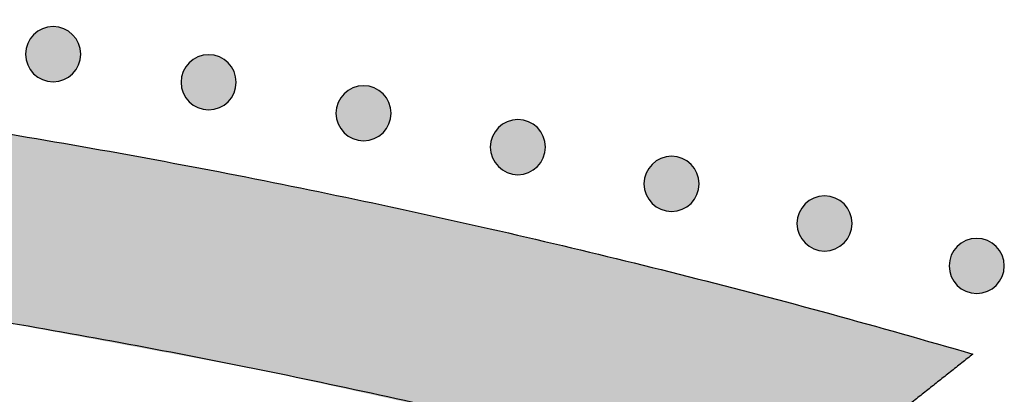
# Model space of a CAD drawing. Header units: millimetres. Extents: x -3873 to -97, y 912 to 4165.
# Tile 396 of 725: x -3239 to -3176, y 1972 to 1996. Entities that reach past the tile are written whole.
import ezdxf

# ---------------------------------------------------------------- set-up
doc = ezdxf.new("R2010")
doc.units = ezdxf.units.MM
doc.layers.add('pattern', color=7, linetype='Continuous', true_color=0x000000)

msp = doc.modelspace()

# ---------------------------------------------------------------- hatches: boundary and pattern name
at = {"layer": 'pattern'}
for points in [[(-3328.15, 1983.74), (-3345.663, 1983.455), (-3363.179, 1982.585), (-3380.677, 1981.13), (-3398.126, 1979.09), (-3415.497, 1976.468), (-3432.761, 1973.27), (-3449.89, 1969.501), (-3466.855, 1965.172), (-3478.446, 1974.372), (-3469.307, 1976.941), (-3460.114, 1979.35), (-3450.871, 1981.599), (-3441.582, 1983.685), (-3432.253, 1985.608), (-3422.886, 1987.367), (-3413.486, 1988.959), (-3404.059, 1990.385), (-3394.607, 1991.643), (-3385.136, 1992.734), (-3375.65, 1993.656), (-3366.154, 1994.41), (-3356.652, 1994.995), (-3347.149, 1995.411), (-3337.649, 1995.66), (-3328.132, 1995.74), (-3309.139, 1995.393), (-3299.636, 1994.967), (-3290.135, 1994.373), (-3280.639, 1993.611), (-3271.154, 1992.679), (-3261.685, 1991.58), (-3252.234, 1990.312), (-3242.808, 1988.878), (-3233.41, 1987.276), (-3224.045, 1985.509), (-3214.717, 1983.577), (-3205.43, 1981.482), (-3196.19, 1979.225), (-3186.999, 1976.806), (-3177.862, 1974.229), (-3189.462, 1965.039), (-3206.423, 1969.385), (-3223.548, 1973.17), (-3240.809, 1976.385), (-3258.178, 1979.023), (-3275.625, 1981.08), (-3293.121, 1982.552), (-3310.637, 1983.438)], [(-3238.282, 1994.783), (-3238.254, 1994.811), (-3238.225, 1994.838), (-3238.195, 1994.865), (-3238.164, 1994.891), (-3238.132, 1994.917), (-3238.1, 1994.942), (-3238.067, 1994.966), (-3238.032, 1994.99), (-3237.998, 1995.014), (-3237.962, 1995.037), (-3237.925, 1995.059), (-3237.888, 1995.08), (-3237.85, 1995.1), (-3237.811, 1995.12), (-3237.772, 1995.139), (-3237.732, 1995.157), (-3237.691, 1995.174), (-3237.65, 1995.19), (-3237.608, 1995.205), (-3237.565, 1995.219), (-3237.522, 1995.232), (-3237.479, 1995.244), (-3237.435, 1995.255), (-3237.39, 1995.265), (-3237.346, 1995.273), (-3237.301, 1995.281), (-3237.256, 1995.287), (-3237.21, 1995.293), (-3237.164, 1995.297), (-3237.119, 1995.3), (-3237.073, 1995.301), (-3237.027, 1995.302), (-3236.981, 1995.301), (-3236.935, 1995.299), (-3236.889, 1995.296), (-3236.844, 1995.292), (-3236.798, 1995.287), (-3236.753, 1995.28), (-3236.708, 1995.273), (-3236.663, 1995.264), (-3236.619, 1995.254), (-3236.575, 1995.243), (-3236.532, 1995.231), (-3236.489, 1995.218), (-3236.446, 1995.204), (-3236.404, 1995.188), (-3236.363, 1995.172), (-3236.322, 1995.155), (-3236.282, 1995.137), (-3236.243, 1995.118), (-3236.204, 1995.099), (-3236.166, 1995.078), (-3236.129, 1995.057), (-3236.092, 1995.035), (-3236.057, 1995.012), (-3236.022, 1994.989), (-3235.988, 1994.964), (-3235.954, 1994.94), (-3235.922, 1994.915), (-3235.89, 1994.889), (-3235.86, 1994.862), (-3235.83, 1994.836), (-3235.801, 1994.809), (-3235.773, 1994.781), (-3235.745, 1994.753), (-3235.718, 1994.724), (-3235.691, 1994.694), (-3235.665, 1994.663), (-3235.639, 1994.631), (-3235.614, 1994.599), (-3235.59, 1994.566), (-3235.566, 1994.532), (-3235.542, 1994.497), (-3235.519, 1994.461), (-3235.497, 1994.424), (-3235.476, 1994.387), (-3235.456, 1994.349), (-3235.436, 1994.31), (-3235.417, 1994.271), (-3235.399, 1994.231), (-3235.382, 1994.19), (-3235.366, 1994.149), (-3235.351, 1994.107), (-3235.337, 1994.064), (-3235.324, 1994.021), (-3235.312, 1993.978), (-3235.301, 1993.934), (-3235.291, 1993.889), (-3235.283, 1993.845), (-3235.275, 1993.8), (-3235.269, 1993.755), (-3235.263, 1993.709), (-3235.259, 1993.663), (-3235.256, 1993.618), (-3235.255, 1993.572), (-3235.254, 1993.526), (-3235.255, 1993.48), (-3235.257, 1993.434), (-3235.26, 1993.388), (-3235.264, 1993.343), (-3235.269, 1993.297), (-3235.276, 1993.252), (-3235.283, 1993.207), (-3235.292, 1993.162), (-3235.302, 1993.118), (-3235.313, 1993.074), (-3235.325, 1993.031), (-3235.338, 1992.988), (-3235.352, 1992.945), (-3235.368, 1992.903), (-3235.384, 1992.862), (-3235.401, 1992.821), (-3235.419, 1992.781), (-3235.438, 1992.742), (-3235.457, 1992.703), (-3235.478, 1992.665), (-3235.499, 1992.628), (-3235.521, 1992.591), (-3235.544, 1992.556), (-3235.567, 1992.521), (-3235.592, 1992.487), (-3235.616, 1992.453), (-3235.642, 1992.421), (-3235.667, 1992.389), (-3235.694, 1992.359), (-3235.72, 1992.329), (-3235.747, 1992.3), (-3235.775, 1992.272), (-3235.803, 1992.244), (-3235.832, 1992.217), (-3235.862, 1992.19), (-3235.893, 1992.164), (-3235.925, 1992.138), (-3235.957, 1992.113), (-3235.99, 1992.089), (-3236.025, 1992.065), (-3236.059, 1992.041), (-3236.095, 1992.019), (-3236.132, 1991.997), (-3236.169, 1991.975), (-3236.207, 1991.955), (-3236.246, 1991.935), (-3236.285, 1991.916), (-3236.325, 1991.899), (-3236.366, 1991.882), (-3236.407, 1991.865), (-3236.449, 1991.85), (-3236.492, 1991.836), (-3236.535, 1991.823), (-3236.578, 1991.811), (-3236.622, 1991.8), (-3236.667, 1991.791), (-3236.711, 1991.782), (-3236.756, 1991.774), (-3236.801, 1991.768), (-3236.847, 1991.763), (-3236.893, 1991.758), (-3236.938, 1991.756), (-3236.984, 1991.754), (-3237.03, 1991.753), (-3237.076, 1991.754), (-3237.122, 1991.756), (-3237.168, 1991.759), (-3237.213, 1991.763), (-3237.259, 1991.768), (-3237.304, 1991.775), (-3237.349, 1991.782), (-3237.394, 1991.791), (-3237.438, 1991.801), (-3237.482, 1991.812), (-3237.525, 1991.824), (-3237.568, 1991.837), (-3237.611, 1991.851), (-3237.653, 1991.867), (-3237.694, 1991.883), (-3237.735, 1991.9), (-3237.775, 1991.918), (-3237.814, 1991.937), (-3237.853, 1991.956), (-3237.891, 1991.977), (-3237.928, 1991.998), (-3237.965, 1992.02), (-3238, 1992.043), (-3238.035, 1992.067), (-3238.069, 1992.091), (-3238.103, 1992.115), (-3238.135, 1992.141), (-3238.167, 1992.166), (-3238.197, 1992.193), (-3238.227, 1992.219), (-3238.256, 1992.247), (-3238.284, 1992.274), (-3238.312, 1992.302), (-3238.339, 1992.331), (-3238.366, 1992.361), (-3238.392, 1992.392), (-3238.418, 1992.424), (-3238.443, 1992.456), (-3238.467, 1992.489), (-3238.491, 1992.524), (-3238.515, 1992.558), (-3238.538, 1992.594), (-3238.56, 1992.631), (-3238.581, 1992.668), (-3238.601, 1992.706), (-3238.621, 1992.745), (-3238.64, 1992.784), (-3238.658, 1992.824), (-3238.675, 1992.865), (-3238.691, 1992.906), (-3238.706, 1992.948), (-3238.72, 1992.991), (-3238.733, 1993.034), (-3238.745, 1993.077), (-3238.756, 1993.121), (-3238.766, 1993.166), (-3238.774, 1993.21), (-3238.782, 1993.255), (-3238.788, 1993.301), (-3238.793, 1993.346), (-3238.798, 1993.392), (-3238.801, 1993.437), (-3238.802, 1993.483), (-3238.803, 1993.529), (-3238.802, 1993.575), (-3238.8, 1993.621), (-3238.797, 1993.667), (-3238.793, 1993.712), (-3238.788, 1993.758), (-3238.781, 1993.803), (-3238.774, 1993.848), (-3238.765, 1993.893), (-3238.755, 1993.937), (-3238.744, 1993.981), (-3238.732, 1994.024), (-3238.719, 1994.067), (-3238.705, 1994.11), (-3238.689, 1994.152), (-3238.673, 1994.193), (-3238.656, 1994.234), (-3238.638, 1994.274), (-3238.619, 1994.313), (-3238.6, 1994.352), (-3238.579, 1994.39), (-3238.558, 1994.427), (-3238.536, 1994.464), (-3238.513, 1994.499), (-3238.49, 1994.534), (-3238.465, 1994.568), (-3238.441, 1994.602), (-3238.415, 1994.634), (-3238.39, 1994.666), (-3238.363, 1994.696), (-3238.337, 1994.726), (-3238.309, 1994.755)], [(-3228.28, 1992.976), (-3228.252, 1993.004), (-3228.223, 1993.031), (-3228.193, 1993.058), (-3228.162, 1993.084), (-3228.131, 1993.11), (-3228.098, 1993.135), (-3228.065, 1993.16), (-3228.031, 1993.184), (-3227.996, 1993.207), (-3227.96, 1993.23), (-3227.924, 1993.252), (-3227.886, 1993.273), (-3227.848, 1993.293), (-3227.81, 1993.313), (-3227.77, 1993.332), (-3227.73, 1993.35), (-3227.689, 1993.367), (-3227.648, 1993.383), (-3227.606, 1993.398), (-3227.563, 1993.412), (-3227.52, 1993.425), (-3227.477, 1993.437), (-3227.433, 1993.448), (-3227.389, 1993.458), (-3227.344, 1993.466), (-3227.299, 1993.474), (-3227.254, 1993.48), (-3227.208, 1993.486), (-3227.163, 1993.49), (-3227.117, 1993.493), (-3227.071, 1993.494), (-3227.025, 1993.495), (-3226.979, 1993.494), (-3226.933, 1993.492), (-3226.888, 1993.489), (-3226.842, 1993.485), (-3226.796, 1993.48), (-3226.751, 1993.473), (-3226.706, 1993.466), (-3226.662, 1993.457), (-3226.617, 1993.447), (-3226.573, 1993.436), (-3226.53, 1993.424), (-3226.487, 1993.411), (-3226.445, 1993.397), (-3226.403, 1993.382), (-3226.361, 1993.365), (-3226.321, 1993.348), (-3226.281, 1993.33), (-3226.241, 1993.311), (-3226.202, 1993.292), (-3226.164, 1993.271), (-3226.127, 1993.25), (-3226.091, 1993.228), (-3226.055, 1993.205), (-3226.02, 1993.182), (-3225.986, 1993.158), (-3225.953, 1993.133), (-3225.92, 1993.108), (-3225.889, 1993.082), (-3225.858, 1993.056), (-3225.828, 1993.029), (-3225.799, 1993.002), (-3225.771, 1992.974), (-3225.744, 1992.946), (-3225.716, 1992.917), (-3225.69, 1992.887), (-3225.663, 1992.856), (-3225.638, 1992.825), (-3225.613, 1992.792), (-3225.588, 1992.759), (-3225.564, 1992.725), (-3225.541, 1992.69), (-3225.518, 1992.654), (-3225.496, 1992.617), (-3225.475, 1992.58), (-3225.454, 1992.542), (-3225.435, 1992.503), (-3225.416, 1992.464), (-3225.398, 1992.424), (-3225.381, 1992.383), (-3225.365, 1992.342), (-3225.35, 1992.3), (-3225.336, 1992.257), (-3225.323, 1992.214), (-3225.311, 1992.171), (-3225.3, 1992.127), (-3225.29, 1992.083), (-3225.281, 1992.038), (-3225.274, 1991.993), (-3225.267, 1991.948), (-3225.262, 1991.902), (-3225.258, 1991.857), (-3225.255, 1991.811), (-3225.253, 1991.765), (-3225.253, 1991.719), (-3225.253, 1991.673), (-3225.255, 1991.627), (-3225.258, 1991.581), (-3225.262, 1991.536), (-3225.268, 1991.49), (-3225.274, 1991.445), (-3225.282, 1991.4), (-3225.291, 1991.355), (-3225.3, 1991.311), (-3225.311, 1991.267), (-3225.324, 1991.224), (-3225.337, 1991.181), (-3225.351, 1991.138), (-3225.366, 1991.096), (-3225.382, 1991.055), (-3225.399, 1991.014), (-3225.417, 1990.974), (-3225.436, 1990.935), (-3225.456, 1990.896), (-3225.476, 1990.858), (-3225.498, 1990.821), (-3225.52, 1990.784), (-3225.542, 1990.749), (-3225.566, 1990.714), (-3225.59, 1990.68), (-3225.615, 1990.647), (-3225.64, 1990.614), (-3225.666, 1990.583), (-3225.692, 1990.552), (-3225.719, 1990.522), (-3225.746, 1990.493), (-3225.773, 1990.465), (-3225.802, 1990.437), (-3225.831, 1990.41), (-3225.861, 1990.383), (-3225.891, 1990.357), (-3225.923, 1990.332), (-3225.955, 1990.306), (-3225.989, 1990.282), (-3226.023, 1990.258), (-3226.058, 1990.234), (-3226.094, 1990.212), (-3226.13, 1990.19), (-3226.167, 1990.168), (-3226.205, 1990.148), (-3226.244, 1990.128), (-3226.284, 1990.11), (-3226.324, 1990.092), (-3226.364, 1990.075), (-3226.406, 1990.059), (-3226.448, 1990.043), (-3226.49, 1990.029), (-3226.533, 1990.016), (-3226.577, 1990.004), (-3226.621, 1989.993), (-3226.665, 1989.984), (-3226.71, 1989.975), (-3226.755, 1989.967), (-3226.8, 1989.961), (-3226.845, 1989.956), (-3226.891, 1989.952), (-3226.937, 1989.949), (-3226.983, 1989.947), (-3227.029, 1989.946), (-3227.074, 1989.947), (-3227.12, 1989.949), (-3227.166, 1989.952), (-3227.212, 1989.956), (-3227.257, 1989.961), (-3227.302, 1989.968), (-3227.347, 1989.976), (-3227.392, 1989.984), (-3227.436, 1989.994), (-3227.48, 1990.005), (-3227.524, 1990.017), (-3227.567, 1990.03), (-3227.609, 1990.045), (-3227.651, 1990.06), (-3227.692, 1990.076), (-3227.733, 1990.093), (-3227.773, 1990.111), (-3227.813, 1990.13), (-3227.851, 1990.15), (-3227.889, 1990.17), (-3227.927, 1990.191), (-3227.963, 1990.213), (-3227.999, 1990.236), (-3228.034, 1990.26), (-3228.068, 1990.284), (-3228.101, 1990.308), (-3228.133, 1990.334), (-3228.165, 1990.359), (-3228.196, 1990.386), (-3228.226, 1990.412), (-3228.255, 1990.44), (-3228.283, 1990.467), (-3228.31, 1990.495), (-3228.337, 1990.524), (-3228.364, 1990.554), (-3228.39, 1990.585), (-3228.416, 1990.617), (-3228.441, 1990.649), (-3228.466, 1990.683), (-3228.49, 1990.717), (-3228.513, 1990.752), (-3228.536, 1990.787), (-3228.558, 1990.824), (-3228.579, 1990.861), (-3228.6, 1990.899), (-3228.619, 1990.938), (-3228.638, 1990.977), (-3228.656, 1991.017), (-3228.673, 1991.058), (-3228.689, 1991.1), (-3228.704, 1991.142), (-3228.718, 1991.184), (-3228.731, 1991.227), (-3228.743, 1991.271), (-3228.754, 1991.314), (-3228.764, 1991.359), (-3228.773, 1991.403), (-3228.78, 1991.448), (-3228.787, 1991.494), (-3228.792, 1991.539), (-3228.796, 1991.585), (-3228.799, 1991.631), (-3228.801, 1991.676), (-3228.801, 1991.722), (-3228.801, 1991.768), (-3228.799, 1991.814), (-3228.796, 1991.86), (-3228.792, 1991.906), (-3228.786, 1991.951), (-3228.78, 1991.996), (-3228.772, 1992.041), (-3228.763, 1992.086), (-3228.753, 1992.13), (-3228.742, 1992.174), (-3228.73, 1992.217), (-3228.717, 1992.26), (-3228.703, 1992.303), (-3228.688, 1992.345), (-3228.672, 1992.386), (-3228.655, 1992.427), (-3228.637, 1992.467), (-3228.618, 1992.506), (-3228.598, 1992.545), (-3228.577, 1992.583), (-3228.556, 1992.62), (-3228.534, 1992.657), (-3228.511, 1992.693), (-3228.488, 1992.727), (-3228.464, 1992.762), (-3228.439, 1992.795), (-3228.414, 1992.827), (-3228.388, 1992.859), (-3228.362, 1992.889), (-3228.335, 1992.919), (-3228.308, 1992.948)], [(-3218.314, 1990.983), (-3218.286, 1991.01), (-3218.257, 1991.037), (-3218.227, 1991.064), (-3218.196, 1991.09), (-3218.165, 1991.116), (-3218.132, 1991.141), (-3218.099, 1991.166), (-3218.065, 1991.19), (-3218.03, 1991.213), (-3217.994, 1991.236), (-3217.958, 1991.258), (-3217.92, 1991.279), (-3217.882, 1991.3), (-3217.843, 1991.319), (-3217.804, 1991.338), (-3217.764, 1991.356), (-3217.723, 1991.373), (-3217.682, 1991.389), (-3217.64, 1991.404), (-3217.597, 1991.418), (-3217.554, 1991.431), (-3217.511, 1991.443), (-3217.467, 1991.454), (-3217.423, 1991.464), (-3217.378, 1991.473), (-3217.333, 1991.48), (-3217.288, 1991.487), (-3217.242, 1991.492), (-3217.197, 1991.496), (-3217.151, 1991.499), (-3217.105, 1991.501), (-3217.059, 1991.501), (-3217.013, 1991.501), (-3216.967, 1991.499), (-3216.921, 1991.496), (-3216.876, 1991.492), (-3216.83, 1991.486), (-3216.785, 1991.48), (-3216.74, 1991.472), (-3216.696, 1991.463), (-3216.651, 1991.453), (-3216.607, 1991.442), (-3216.564, 1991.43), (-3216.521, 1991.417), (-3216.478, 1991.403), (-3216.437, 1991.388), (-3216.395, 1991.372), (-3216.354, 1991.355), (-3216.314, 1991.337), (-3216.275, 1991.318), (-3216.236, 1991.298), (-3216.198, 1991.278), (-3216.161, 1991.256), (-3216.125, 1991.234), (-3216.089, 1991.211), (-3216.054, 1991.188), (-3216.02, 1991.164), (-3215.987, 1991.139), (-3215.954, 1991.114), (-3215.923, 1991.088), (-3215.892, 1991.062), (-3215.862, 1991.035), (-3215.833, 1991.008), (-3215.805, 1990.98), (-3215.777, 1990.952), (-3215.75, 1990.923), (-3215.724, 1990.893), (-3215.697, 1990.863), (-3215.672, 1990.831), (-3215.646, 1990.798), (-3215.622, 1990.765), (-3215.598, 1990.731), (-3215.574, 1990.696), (-3215.552, 1990.66), (-3215.53, 1990.624), (-3215.509, 1990.587), (-3215.488, 1990.548), (-3215.468, 1990.51), (-3215.45, 1990.47), (-3215.432, 1990.43), (-3215.415, 1990.389), (-3215.399, 1990.348), (-3215.384, 1990.306), (-3215.37, 1990.264), (-3215.356, 1990.221), (-3215.344, 1990.177), (-3215.334, 1990.133), (-3215.324, 1990.089), (-3215.315, 1990.044), (-3215.307, 1989.999), (-3215.301, 1989.954), (-3215.296, 1989.909), (-3215.292, 1989.863), (-3215.289, 1989.817), (-3215.287, 1989.771), (-3215.286, 1989.725), (-3215.287, 1989.679), (-3215.289, 1989.634), (-3215.292, 1989.588), (-3215.296, 1989.542), (-3215.301, 1989.497), (-3215.308, 1989.451), (-3215.316, 1989.406), (-3215.324, 1989.362), (-3215.334, 1989.318), (-3215.345, 1989.274), (-3215.357, 1989.23), (-3215.371, 1989.187), (-3215.385, 1989.145), (-3215.4, 1989.103), (-3215.416, 1989.061), (-3215.433, 1989.021), (-3215.451, 1988.981), (-3215.47, 1988.941), (-3215.49, 1988.903), (-3215.51, 1988.865), (-3215.531, 1988.827), (-3215.554, 1988.791), (-3215.576, 1988.755), (-3215.6, 1988.72), (-3215.624, 1988.686), (-3215.649, 1988.653), (-3215.674, 1988.62), (-3215.7, 1988.589), (-3215.726, 1988.558), (-3215.753, 1988.528), (-3215.78, 1988.499), (-3215.807, 1988.471), (-3215.836, 1988.444), (-3215.865, 1988.417), (-3215.894, 1988.39), (-3215.925, 1988.364), (-3215.957, 1988.338), (-3215.989, 1988.313), (-3216.023, 1988.288), (-3216.057, 1988.264), (-3216.092, 1988.241), (-3216.127, 1988.218), (-3216.164, 1988.196), (-3216.201, 1988.175), (-3216.239, 1988.154), (-3216.278, 1988.135), (-3216.317, 1988.116), (-3216.358, 1988.098), (-3216.398, 1988.081), (-3216.44, 1988.065), (-3216.482, 1988.05), (-3216.524, 1988.036), (-3216.567, 1988.023), (-3216.611, 1988.011), (-3216.655, 1988), (-3216.699, 1987.99), (-3216.744, 1987.981), (-3216.788, 1987.974), (-3216.834, 1987.967), (-3216.879, 1987.962), (-3216.925, 1987.958), (-3216.971, 1987.955), (-3217.017, 1987.953), (-3217.062, 1987.953), (-3217.108, 1987.953), (-3217.154, 1987.955), (-3217.2, 1987.958), (-3217.246, 1987.962), (-3217.291, 1987.968), (-3217.336, 1987.974), (-3217.381, 1987.982), (-3217.426, 1987.991), (-3217.47, 1988.001), (-3217.514, 1988.012), (-3217.558, 1988.024), (-3217.601, 1988.037), (-3217.643, 1988.051), (-3217.685, 1988.066), (-3217.726, 1988.082), (-3217.767, 1988.099), (-3217.807, 1988.117), (-3217.847, 1988.136), (-3217.885, 1988.156), (-3217.923, 1988.176), (-3217.96, 1988.198), (-3217.997, 1988.22), (-3218.033, 1988.243), (-3218.068, 1988.266), (-3218.102, 1988.29), (-3218.135, 1988.315), (-3218.167, 1988.34), (-3218.199, 1988.366), (-3218.23, 1988.392), (-3218.259, 1988.419), (-3218.288, 1988.446), (-3218.317, 1988.474), (-3218.344, 1988.502), (-3218.371, 1988.531), (-3218.398, 1988.561), (-3218.424, 1988.591), (-3218.45, 1988.623), (-3218.475, 1988.656), (-3218.5, 1988.689), (-3218.524, 1988.723), (-3218.547, 1988.758), (-3218.57, 1988.794), (-3218.592, 1988.83), (-3218.613, 1988.868), (-3218.633, 1988.906), (-3218.653, 1988.944), (-3218.672, 1988.984), (-3218.69, 1989.024), (-3218.707, 1989.065), (-3218.723, 1989.106), (-3218.738, 1989.148), (-3218.752, 1989.19), (-3218.765, 1989.233), (-3218.777, 1989.277), (-3218.788, 1989.321), (-3218.798, 1989.365), (-3218.806, 1989.41), (-3218.814, 1989.455), (-3218.82, 1989.5), (-3218.826, 1989.545), (-3218.83, 1989.591), (-3218.833, 1989.637), (-3218.835, 1989.683), (-3218.835, 1989.729), (-3218.834, 1989.775), (-3218.833, 1989.821), (-3218.83, 1989.866), (-3218.825, 1989.912), (-3218.82, 1989.957), (-3218.814, 1990.003), (-3218.806, 1990.048), (-3218.797, 1990.092), (-3218.787, 1990.137), (-3218.776, 1990.18), (-3218.764, 1990.224), (-3218.751, 1990.267), (-3218.737, 1990.309), (-3218.722, 1990.351), (-3218.706, 1990.393), (-3218.688, 1990.433), (-3218.67, 1990.473), (-3218.652, 1990.513), (-3218.632, 1990.551), (-3218.611, 1990.589), (-3218.59, 1990.627), (-3218.568, 1990.663), (-3218.545, 1990.699), (-3218.522, 1990.734), (-3218.498, 1990.768), (-3218.473, 1990.801), (-3218.448, 1990.834), (-3218.422, 1990.865), (-3218.396, 1990.896), (-3218.369, 1990.926), (-3218.342, 1990.955)], [(-3208.387, 1988.803), (-3208.359, 1988.831), (-3208.33, 1988.858), (-3208.3, 1988.885), (-3208.269, 1988.911), (-3208.238, 1988.936), (-3208.205, 1988.962), (-3208.172, 1988.986), (-3208.138, 1989.01), (-3208.103, 1989.034), (-3208.067, 1989.056), (-3208.03, 1989.078), (-3207.993, 1989.1), (-3207.955, 1989.12), (-3207.916, 1989.14), (-3207.877, 1989.159), (-3207.837, 1989.176), (-3207.796, 1989.193), (-3207.755, 1989.209), (-3207.713, 1989.225), (-3207.67, 1989.239), (-3207.627, 1989.252), (-3207.584, 1989.264), (-3207.54, 1989.275), (-3207.496, 1989.284), (-3207.451, 1989.293), (-3207.406, 1989.301), (-3207.361, 1989.307), (-3207.315, 1989.312), (-3207.27, 1989.316), (-3207.224, 1989.319), (-3207.178, 1989.321), (-3207.132, 1989.322), (-3207.086, 1989.321), (-3207.04, 1989.319), (-3206.994, 1989.316), (-3206.949, 1989.312), (-3206.903, 1989.307), (-3206.858, 1989.3), (-3206.813, 1989.292), (-3206.768, 1989.284), (-3206.724, 1989.274), (-3206.68, 1989.263), (-3206.637, 1989.251), (-3206.594, 1989.238), (-3206.551, 1989.223), (-3206.509, 1989.208), (-3206.468, 1989.192), (-3206.427, 1989.175), (-3206.387, 1989.157), (-3206.348, 1989.138), (-3206.309, 1989.119), (-3206.271, 1989.098), (-3206.234, 1989.077), (-3206.198, 1989.055), (-3206.162, 1989.032), (-3206.127, 1989.008), (-3206.093, 1988.984), (-3206.06, 1988.96), (-3206.027, 1988.934), (-3205.996, 1988.909), (-3205.965, 1988.882), (-3205.935, 1988.856), (-3205.906, 1988.828), (-3205.878, 1988.801), (-3205.85, 1988.773), (-3205.823, 1988.744), (-3205.797, 1988.714), (-3205.77, 1988.683), (-3205.745, 1988.651), (-3205.719, 1988.619), (-3205.695, 1988.586), (-3205.671, 1988.551), (-3205.647, 1988.516), (-3205.625, 1988.481), (-3205.603, 1988.444), (-3205.581, 1988.407), (-3205.561, 1988.369), (-3205.541, 1988.33), (-3205.523, 1988.291), (-3205.505, 1988.251), (-3205.488, 1988.21), (-3205.472, 1988.168), (-3205.457, 1988.126), (-3205.442, 1988.084), (-3205.429, 1988.041), (-3205.417, 1987.998), (-3205.407, 1987.954), (-3205.397, 1987.909), (-3205.388, 1987.865), (-3205.38, 1987.82), (-3205.374, 1987.774), (-3205.369, 1987.729), (-3205.365, 1987.683), (-3205.362, 1987.638), (-3205.36, 1987.592), (-3205.359, 1987.546), (-3205.36, 1987.5), (-3205.362, 1987.454), (-3205.365, 1987.408), (-3205.369, 1987.362), (-3205.374, 1987.317), (-3205.381, 1987.272), (-3205.389, 1987.227), (-3205.397, 1987.182), (-3205.407, 1987.138), (-3205.418, 1987.094), (-3205.43, 1987.051), (-3205.443, 1987.008), (-3205.458, 1986.965), (-3205.473, 1986.923), (-3205.489, 1986.882), (-3205.506, 1986.841), (-3205.524, 1986.801), (-3205.543, 1986.762), (-3205.563, 1986.723), (-3205.583, 1986.685), (-3205.604, 1986.648), (-3205.626, 1986.611), (-3205.649, 1986.576), (-3205.673, 1986.541), (-3205.697, 1986.507), (-3205.721, 1986.473), (-3205.747, 1986.441), (-3205.772, 1986.409), (-3205.799, 1986.379), (-3205.826, 1986.349), (-3205.853, 1986.32), (-3205.88, 1986.292), (-3205.908, 1986.264), (-3205.937, 1986.237), (-3205.967, 1986.21), (-3205.998, 1986.184), (-3206.03, 1986.158), (-3206.062, 1986.133), (-3206.096, 1986.108), (-3206.13, 1986.084), (-3206.165, 1986.061), (-3206.2, 1986.038), (-3206.237, 1986.016), (-3206.274, 1985.995), (-3206.312, 1985.975), (-3206.351, 1985.955), (-3206.39, 1985.936), (-3206.431, 1985.918), (-3206.471, 1985.901), (-3206.513, 1985.885), (-3206.555, 1985.87), (-3206.597, 1985.856), (-3206.64, 1985.843), (-3206.684, 1985.831), (-3206.727, 1985.82), (-3206.772, 1985.81), (-3206.816, 1985.802), (-3206.861, 1985.794), (-3206.907, 1985.788), (-3206.952, 1985.782), (-3206.998, 1985.778), (-3207.044, 1985.775), (-3207.089, 1985.774), (-3207.135, 1985.773), (-3207.181, 1985.774), (-3207.227, 1985.776), (-3207.273, 1985.779), (-3207.319, 1985.783), (-3207.364, 1985.788), (-3207.409, 1985.795), (-3207.454, 1985.802), (-3207.499, 1985.811), (-3207.543, 1985.821), (-3207.587, 1985.832), (-3207.631, 1985.844), (-3207.674, 1985.857), (-3207.716, 1985.871), (-3207.758, 1985.886), (-3207.799, 1985.903), (-3207.84, 1985.92), (-3207.88, 1985.938), (-3207.919, 1985.957), (-3207.958, 1985.976), (-3207.996, 1985.997), (-3208.033, 1986.018), (-3208.07, 1986.04), (-3208.106, 1986.063), (-3208.14, 1986.086), (-3208.175, 1986.11), (-3208.208, 1986.135), (-3208.24, 1986.16), (-3208.272, 1986.186), (-3208.303, 1986.212), (-3208.332, 1986.239), (-3208.361, 1986.266), (-3208.39, 1986.294), (-3208.417, 1986.322), (-3208.444, 1986.351), (-3208.471, 1986.381), (-3208.497, 1986.412), (-3208.523, 1986.443), (-3208.548, 1986.476), (-3208.573, 1986.509), (-3208.597, 1986.543), (-3208.62, 1986.578), (-3208.643, 1986.614), (-3208.665, 1986.651), (-3208.686, 1986.688), (-3208.706, 1986.726), (-3208.726, 1986.765), (-3208.745, 1986.804), (-3208.763, 1986.844), (-3208.78, 1986.885), (-3208.796, 1986.926), (-3208.811, 1986.968), (-3208.825, 1987.011), (-3208.838, 1987.054), (-3208.85, 1987.097), (-3208.861, 1987.141), (-3208.871, 1987.185), (-3208.879, 1987.23), (-3208.887, 1987.275), (-3208.893, 1987.32), (-3208.899, 1987.366), (-3208.903, 1987.411), (-3208.906, 1987.457), (-3208.907, 1987.503), (-3208.908, 1987.549), (-3208.907, 1987.595), (-3208.906, 1987.641), (-3208.903, 1987.687), (-3208.898, 1987.732), (-3208.893, 1987.778), (-3208.886, 1987.823), (-3208.879, 1987.868), (-3208.87, 1987.913), (-3208.86, 1987.957), (-3208.849, 1988.001), (-3208.837, 1988.044), (-3208.824, 1988.087), (-3208.81, 1988.13), (-3208.795, 1988.172), (-3208.778, 1988.213), (-3208.761, 1988.254), (-3208.743, 1988.294), (-3208.725, 1988.333), (-3208.705, 1988.372), (-3208.684, 1988.41), (-3208.663, 1988.447), (-3208.641, 1988.484), (-3208.618, 1988.519), (-3208.595, 1988.554), (-3208.571, 1988.588), (-3208.546, 1988.622), (-3208.521, 1988.654), (-3208.495, 1988.686), (-3208.469, 1988.716), (-3208.442, 1988.746), (-3208.415, 1988.775)], [(-3198.503, 1986.438), (-3198.474, 1986.466), (-3198.445, 1986.493), (-3198.415, 1986.52), (-3198.385, 1986.546), (-3198.353, 1986.572), (-3198.321, 1986.597), (-3198.287, 1986.621), (-3198.253, 1986.645), (-3198.218, 1986.669), (-3198.182, 1986.692), (-3198.146, 1986.713), (-3198.109, 1986.735), (-3198.071, 1986.755), (-3198.032, 1986.775), (-3197.992, 1986.794), (-3197.952, 1986.812), (-3197.912, 1986.829), (-3197.87, 1986.845), (-3197.828, 1986.86), (-3197.786, 1986.874), (-3197.743, 1986.887), (-3197.699, 1986.899), (-3197.655, 1986.91), (-3197.611, 1986.92), (-3197.566, 1986.928), (-3197.521, 1986.936), (-3197.476, 1986.942), (-3197.431, 1986.947), (-3197.385, 1986.952), (-3197.339, 1986.955), (-3197.293, 1986.956), (-3197.247, 1986.957), (-3197.201, 1986.956), (-3197.156, 1986.954), (-3197.11, 1986.951), (-3197.064, 1986.947), (-3197.019, 1986.942), (-3196.973, 1986.935), (-3196.929, 1986.928), (-3196.884, 1986.919), (-3196.84, 1986.909), (-3196.796, 1986.898), (-3196.752, 1986.886), (-3196.709, 1986.873), (-3196.667, 1986.859), (-3196.625, 1986.843), (-3196.584, 1986.827), (-3196.543, 1986.81), (-3196.503, 1986.792), (-3196.463, 1986.773), (-3196.425, 1986.754), (-3196.387, 1986.733), (-3196.349, 1986.712), (-3196.313, 1986.69), (-3196.277, 1986.667), (-3196.242, 1986.644), (-3196.208, 1986.619), (-3196.175, 1986.595), (-3196.143, 1986.569), (-3196.111, 1986.544), (-3196.08, 1986.517), (-3196.05, 1986.491), (-3196.021, 1986.463), (-3195.993, 1986.436), (-3195.966, 1986.408), (-3195.939, 1986.379), (-3195.912, 1986.349), (-3195.886, 1986.318), (-3195.86, 1986.286), (-3195.835, 1986.254), (-3195.81, 1986.221), (-3195.786, 1986.186), (-3195.763, 1986.152), (-3195.74, 1986.116), (-3195.718, 1986.079), (-3195.697, 1986.042), (-3195.676, 1986.004), (-3195.657, 1985.965), (-3195.638, 1985.926), (-3195.62, 1985.886), (-3195.603, 1985.845), (-3195.587, 1985.804), (-3195.572, 1985.762), (-3195.558, 1985.719), (-3195.545, 1985.676), (-3195.533, 1985.633), (-3195.522, 1985.589), (-3195.512, 1985.544), (-3195.503, 1985.5), (-3195.496, 1985.455), (-3195.489, 1985.41), (-3195.484, 1985.364), (-3195.48, 1985.318), (-3195.477, 1985.273), (-3195.475, 1985.227), (-3195.475, 1985.181), (-3195.475, 1985.135), (-3195.477, 1985.089), (-3195.48, 1985.043), (-3195.484, 1984.998), (-3195.49, 1984.952), (-3195.496, 1984.907), (-3195.504, 1984.862), (-3195.513, 1984.817), (-3195.523, 1984.773), (-3195.534, 1984.729), (-3195.546, 1984.686), (-3195.559, 1984.643), (-3195.573, 1984.6), (-3195.588, 1984.558), (-3195.604, 1984.517), (-3195.621, 1984.476), (-3195.639, 1984.436), (-3195.658, 1984.397), (-3195.678, 1984.358), (-3195.699, 1984.32), (-3195.72, 1984.283), (-3195.742, 1984.246), (-3195.765, 1984.211), (-3195.788, 1984.176), (-3195.812, 1984.142), (-3195.837, 1984.108), (-3195.862, 1984.076), (-3195.888, 1984.044), (-3195.914, 1984.014), (-3195.941, 1983.984), (-3195.968, 1983.955), (-3195.996, 1983.927), (-3196.024, 1983.899), (-3196.053, 1983.872), (-3196.083, 1983.845), (-3196.114, 1983.819), (-3196.145, 1983.793), (-3196.178, 1983.768), (-3196.211, 1983.744), (-3196.245, 1983.72), (-3196.28, 1983.696), (-3196.316, 1983.673), (-3196.352, 1983.651), (-3196.39, 1983.63), (-3196.428, 1983.61), (-3196.466, 1983.59), (-3196.506, 1983.571), (-3196.546, 1983.553), (-3196.587, 1983.536), (-3196.628, 1983.52), (-3196.67, 1983.505), (-3196.712, 1983.491), (-3196.756, 1983.478), (-3196.799, 1983.466), (-3196.843, 1983.455), (-3196.887, 1983.445), (-3196.932, 1983.437), (-3196.977, 1983.429), (-3197.022, 1983.423), (-3197.068, 1983.417), (-3197.113, 1983.413), (-3197.159, 1983.41), (-3197.205, 1983.409), (-3197.251, 1983.408), (-3197.297, 1983.409), (-3197.343, 1983.411), (-3197.388, 1983.414), (-3197.434, 1983.418), (-3197.479, 1983.423), (-3197.525, 1983.43), (-3197.57, 1983.437), (-3197.614, 1983.446), (-3197.659, 1983.456), (-3197.703, 1983.467), (-3197.746, 1983.479), (-3197.789, 1983.492), (-3197.831, 1983.506), (-3197.873, 1983.522), (-3197.915, 1983.538), (-3197.955, 1983.555), (-3197.995, 1983.573), (-3198.035, 1983.592), (-3198.074, 1983.611), (-3198.112, 1983.632), (-3198.149, 1983.653), (-3198.185, 1983.675), (-3198.221, 1983.698), (-3198.256, 1983.721), (-3198.29, 1983.746), (-3198.323, 1983.77), (-3198.356, 1983.795), (-3198.387, 1983.821), (-3198.418, 1983.848), (-3198.448, 1983.874), (-3198.477, 1983.901), (-3198.505, 1983.929), (-3198.532, 1983.957), (-3198.56, 1983.986), (-3198.586, 1984.016), (-3198.612, 1984.047), (-3198.638, 1984.079), (-3198.663, 1984.111), (-3198.688, 1984.144), (-3198.712, 1984.178), (-3198.735, 1984.213), (-3198.758, 1984.249), (-3198.78, 1984.286), (-3198.801, 1984.323), (-3198.822, 1984.361), (-3198.841, 1984.4), (-3198.86, 1984.439), (-3198.878, 1984.479), (-3198.895, 1984.52), (-3198.911, 1984.561), (-3198.926, 1984.603), (-3198.94, 1984.646), (-3198.953, 1984.689), (-3198.965, 1984.732), (-3198.976, 1984.776), (-3198.986, 1984.821), (-3198.995, 1984.865), (-3199.002, 1984.91), (-3199.009, 1984.955), (-3199.014, 1985.001), (-3199.018, 1985.047), (-3199.021, 1985.092), (-3199.023, 1985.138), (-3199.023, 1985.184), (-3199.023, 1985.23), (-3199.021, 1985.276), (-3199.018, 1985.322), (-3199.014, 1985.367), (-3199.008, 1985.413), (-3199.002, 1985.458), (-3198.994, 1985.503), (-3198.985, 1985.548), (-3198.976, 1985.592), (-3198.965, 1985.636), (-3198.952, 1985.679), (-3198.939, 1985.722), (-3198.925, 1985.765), (-3198.91, 1985.807), (-3198.894, 1985.848), (-3198.877, 1985.889), (-3198.859, 1985.929), (-3198.84, 1985.968), (-3198.82, 1986.007), (-3198.8, 1986.045), (-3198.778, 1986.082), (-3198.756, 1986.119), (-3198.734, 1986.154), (-3198.71, 1986.189), (-3198.686, 1986.223), (-3198.661, 1986.257), (-3198.636, 1986.289), (-3198.61, 1986.321), (-3198.584, 1986.351), (-3198.557, 1986.381), (-3198.53, 1986.41)], [(-3188.664, 1983.889), (-3188.636, 1983.917), (-3188.607, 1983.944), (-3188.577, 1983.97), (-3188.546, 1983.997), (-3188.514, 1984.022), (-3188.482, 1984.047), (-3188.449, 1984.072), (-3188.414, 1984.096), (-3188.38, 1984.119), (-3188.344, 1984.142), (-3188.307, 1984.164), (-3188.27, 1984.185), (-3188.232, 1984.206), (-3188.193, 1984.226), (-3188.154, 1984.244), (-3188.114, 1984.262), (-3188.073, 1984.279), (-3188.032, 1984.295), (-3187.99, 1984.31), (-3187.947, 1984.324), (-3187.904, 1984.337), (-3187.861, 1984.349), (-3187.817, 1984.36), (-3187.772, 1984.37), (-3187.728, 1984.379), (-3187.683, 1984.386), (-3187.638, 1984.393), (-3187.592, 1984.398), (-3187.546, 1984.402), (-3187.501, 1984.405), (-3187.455, 1984.407), (-3187.409, 1984.407), (-3187.363, 1984.407), (-3187.317, 1984.405), (-3187.271, 1984.402), (-3187.226, 1984.398), (-3187.18, 1984.392), (-3187.135, 1984.386), (-3187.09, 1984.378), (-3187.045, 1984.369), (-3187.001, 1984.36), (-3186.957, 1984.349), (-3186.914, 1984.336), (-3186.871, 1984.323), (-3186.828, 1984.309), (-3186.786, 1984.294), (-3186.745, 1984.278), (-3186.704, 1984.261), (-3186.664, 1984.243), (-3186.625, 1984.224), (-3186.586, 1984.204), (-3186.548, 1984.184), (-3186.511, 1984.162), (-3186.474, 1984.14), (-3186.439, 1984.118), (-3186.404, 1984.094), (-3186.37, 1984.07), (-3186.336, 1984.045), (-3186.304, 1984.02), (-3186.272, 1983.994), (-3186.242, 1983.968), (-3186.212, 1983.941), (-3186.183, 1983.914), (-3186.155, 1983.887), (-3186.127, 1983.858), (-3186.1, 1983.829), (-3186.073, 1983.799), (-3186.047, 1983.769), (-3186.021, 1983.737), (-3185.996, 1983.705), (-3185.972, 1983.671), (-3185.948, 1983.637), (-3185.924, 1983.602), (-3185.901, 1983.566), (-3185.879, 1983.53), (-3185.858, 1983.493), (-3185.838, 1983.455), (-3185.818, 1983.416), (-3185.799, 1983.376), (-3185.781, 1983.336), (-3185.764, 1983.296), (-3185.748, 1983.254), (-3185.733, 1983.212), (-3185.719, 1983.17), (-3185.706, 1983.127), (-3185.694, 1983.083), (-3185.683, 1983.039), (-3185.673, 1982.995), (-3185.665, 1982.95), (-3185.657, 1982.905), (-3185.651, 1982.86), (-3185.645, 1982.815), (-3185.641, 1982.769), (-3185.638, 1982.723), (-3185.637, 1982.677), (-3185.636, 1982.631), (-3185.637, 1982.586), (-3185.639, 1982.54), (-3185.642, 1982.494), (-3185.646, 1982.448), (-3185.651, 1982.403), (-3185.658, 1982.358), (-3185.665, 1982.313), (-3185.674, 1982.268), (-3185.684, 1982.224), (-3185.695, 1982.18), (-3185.707, 1982.136), (-3185.72, 1982.093), (-3185.734, 1982.051), (-3185.75, 1982.009), (-3185.766, 1981.968), (-3185.783, 1981.927), (-3185.801, 1981.887), (-3185.82, 1981.847), (-3185.839, 1981.809), (-3185.86, 1981.771), (-3185.881, 1981.733), (-3185.903, 1981.697), (-3185.926, 1981.661), (-3185.949, 1981.626), (-3185.974, 1981.592), (-3185.998, 1981.559), (-3186.023, 1981.527), (-3186.049, 1981.495), (-3186.076, 1981.464), (-3186.102, 1981.434), (-3186.129, 1981.405), (-3186.157, 1981.377), (-3186.185, 1981.35), (-3186.214, 1981.323), (-3186.244, 1981.296), (-3186.275, 1981.27), (-3186.307, 1981.244), (-3186.339, 1981.219), (-3186.372, 1981.194), (-3186.406, 1981.17), (-3186.441, 1981.147), (-3186.477, 1981.124), (-3186.514, 1981.102), (-3186.551, 1981.081), (-3186.589, 1981.06), (-3186.628, 1981.041), (-3186.667, 1981.022), (-3186.707, 1981.004), (-3186.748, 1980.987), (-3186.789, 1980.971), (-3186.831, 1980.956), (-3186.874, 1980.942), (-3186.917, 1980.929), (-3186.96, 1980.917), (-3187.004, 1980.906), (-3187.049, 1980.896), (-3187.093, 1980.887), (-3187.138, 1980.88), (-3187.183, 1980.873), (-3187.229, 1980.868), (-3187.275, 1980.864), (-3187.32, 1980.861), (-3187.366, 1980.859), (-3187.412, 1980.859), (-3187.458, 1980.859), (-3187.504, 1980.861), (-3187.55, 1980.864), (-3187.595, 1980.869), (-3187.641, 1980.874), (-3187.686, 1980.88), (-3187.731, 1980.888), (-3187.776, 1980.897), (-3187.82, 1980.907), (-3187.864, 1980.918), (-3187.907, 1980.93), (-3187.95, 1980.943), (-3187.993, 1980.957), (-3188.035, 1980.972), (-3188.076, 1980.988), (-3188.117, 1981.005), (-3188.157, 1981.023), (-3188.196, 1981.042), (-3188.235, 1981.062), (-3188.273, 1981.083), (-3188.31, 1981.104), (-3188.347, 1981.126), (-3188.382, 1981.149), (-3188.417, 1981.172), (-3188.451, 1981.196), (-3188.485, 1981.221), (-3188.517, 1981.246), (-3188.549, 1981.272), (-3188.579, 1981.298), (-3188.609, 1981.325), (-3188.638, 1981.352), (-3188.666, 1981.38), (-3188.694, 1981.408), (-3188.721, 1981.437), (-3188.748, 1981.467), (-3188.774, 1981.498), (-3188.8, 1981.529), (-3188.825, 1981.562), (-3188.849, 1981.595), (-3188.873, 1981.629), (-3188.897, 1981.664), (-3188.919, 1981.7), (-3188.941, 1981.736), (-3188.963, 1981.774), (-3188.983, 1981.812), (-3189.003, 1981.85), (-3189.022, 1981.89), (-3189.04, 1981.93), (-3189.057, 1981.971), (-3189.073, 1982.012), (-3189.088, 1982.054), (-3189.102, 1982.097), (-3189.115, 1982.14), (-3189.127, 1982.183), (-3189.138, 1982.227), (-3189.147, 1982.271), (-3189.156, 1982.316), (-3189.164, 1982.361), (-3189.17, 1982.406), (-3189.175, 1982.452), (-3189.18, 1982.497), (-3189.183, 1982.543), (-3189.184, 1982.589), (-3189.185, 1982.635), (-3189.184, 1982.681), (-3189.182, 1982.727), (-3189.179, 1982.772), (-3189.175, 1982.818), (-3189.17, 1982.864), (-3189.163, 1982.909), (-3189.156, 1982.954), (-3189.147, 1982.998), (-3189.137, 1983.043), (-3189.126, 1983.087), (-3189.114, 1983.13), (-3189.101, 1983.173), (-3189.087, 1983.215), (-3189.071, 1983.257), (-3189.055, 1983.299), (-3189.038, 1983.339), (-3189.02, 1983.38), (-3189.001, 1983.419), (-3188.982, 1983.458), (-3188.961, 1983.496), (-3188.94, 1983.533), (-3188.918, 1983.569), (-3188.895, 1983.605), (-3188.872, 1983.64), (-3188.847, 1983.674), (-3188.823, 1983.707), (-3188.797, 1983.74), (-3188.772, 1983.771), (-3188.745, 1983.802), (-3188.719, 1983.832), (-3188.691, 1983.861)], [(-3178.875, 1981.156), (-3178.846, 1981.184), (-3178.817, 1981.211), (-3178.788, 1981.237), (-3178.757, 1981.264), (-3178.725, 1981.289), (-3178.693, 1981.315), (-3178.659, 1981.339), (-3178.625, 1981.363), (-3178.59, 1981.387), (-3178.555, 1981.409), (-3178.518, 1981.431), (-3178.481, 1981.453), (-3178.443, 1981.473), (-3178.404, 1981.493), (-3178.365, 1981.511), (-3178.324, 1981.529), (-3178.284, 1981.546), (-3178.242, 1981.562), (-3178.2, 1981.577), (-3178.158, 1981.592), (-3178.115, 1981.605), (-3178.071, 1981.617), (-3178.027, 1981.627), (-3177.983, 1981.637), (-3177.939, 1981.646), (-3177.894, 1981.654), (-3177.848, 1981.66), (-3177.803, 1981.665), (-3177.757, 1981.669), (-3177.711, 1981.672), (-3177.665, 1981.674), (-3177.62, 1981.675), (-3177.574, 1981.674), (-3177.528, 1981.672), (-3177.482, 1981.669), (-3177.436, 1981.665), (-3177.391, 1981.66), (-3177.346, 1981.653), (-3177.301, 1981.645), (-3177.256, 1981.637), (-3177.212, 1981.627), (-3177.168, 1981.616), (-3177.124, 1981.604), (-3177.081, 1981.591), (-3177.039, 1981.576), (-3176.997, 1981.561), (-3176.956, 1981.545), (-3176.915, 1981.528), (-3176.875, 1981.51), (-3176.835, 1981.491), (-3176.797, 1981.471), (-3176.759, 1981.451), (-3176.722, 1981.43), (-3176.685, 1981.408), (-3176.649, 1981.385), (-3176.614, 1981.361), (-3176.58, 1981.337), (-3176.547, 1981.313), (-3176.515, 1981.287), (-3176.483, 1981.262), (-3176.452, 1981.235), (-3176.423, 1981.208), (-3176.394, 1981.181), (-3176.365, 1981.154), (-3176.338, 1981.126), (-3176.311, 1981.097), (-3176.284, 1981.067), (-3176.258, 1981.036), (-3176.232, 1981.004), (-3176.207, 1980.972), (-3176.182, 1980.938), (-3176.158, 1980.904), (-3176.135, 1980.869), (-3176.112, 1980.834), (-3176.09, 1980.797), (-3176.069, 1980.76), (-3176.049, 1980.722), (-3176.029, 1980.683), (-3176.01, 1980.644), (-3175.992, 1980.603), (-3175.975, 1980.563), (-3175.959, 1980.521), (-3175.944, 1980.479), (-3175.93, 1980.437), (-3175.917, 1980.394), (-3175.905, 1980.35), (-3175.894, 1980.307), (-3175.884, 1980.262), (-3175.876, 1980.218), (-3175.868, 1980.173), (-3175.862, 1980.127), (-3175.856, 1980.082), (-3175.852, 1980.036), (-3175.849, 1979.99), (-3175.847, 1979.945), (-3175.847, 1979.899), (-3175.848, 1979.853), (-3175.849, 1979.807), (-3175.852, 1979.761), (-3175.857, 1979.715), (-3175.862, 1979.67), (-3175.868, 1979.625), (-3175.876, 1979.58), (-3175.885, 1979.535), (-3175.895, 1979.491), (-3175.906, 1979.447), (-3175.918, 1979.403), (-3175.931, 1979.36), (-3175.945, 1979.318), (-3175.96, 1979.276), (-3175.976, 1979.235), (-3175.994, 1979.194), (-3176.012, 1979.154), (-3176.03, 1979.115), (-3176.05, 1979.076), (-3176.071, 1979.038), (-3176.092, 1979.001), (-3176.114, 1978.964), (-3176.137, 1978.928), (-3176.16, 1978.894), (-3176.184, 1978.859), (-3176.209, 1978.826), (-3176.234, 1978.794), (-3176.26, 1978.762), (-3176.286, 1978.731), (-3176.313, 1978.702), (-3176.34, 1978.673), (-3176.368, 1978.644), (-3176.396, 1978.617), (-3176.425, 1978.59), (-3176.455, 1978.563), (-3176.486, 1978.537), (-3176.517, 1978.511), (-3176.55, 1978.486), (-3176.583, 1978.461), (-3176.617, 1978.437), (-3176.652, 1978.414), (-3176.688, 1978.391), (-3176.724, 1978.369), (-3176.762, 1978.348), (-3176.8, 1978.328), (-3176.839, 1978.308), (-3176.878, 1978.289), (-3176.918, 1978.271), (-3176.959, 1978.254), (-3177, 1978.238), (-3177.042, 1978.223), (-3177.085, 1978.209), (-3177.128, 1978.196), (-3177.171, 1978.184), (-3177.215, 1978.173), (-3177.259, 1978.163), (-3177.304, 1978.155), (-3177.349, 1978.147), (-3177.394, 1978.141), (-3177.44, 1978.135), (-3177.485, 1978.131), (-3177.531, 1978.128), (-3177.577, 1978.127), (-3177.623, 1978.126), (-3177.669, 1978.127), (-3177.715, 1978.128), (-3177.761, 1978.131), (-3177.806, 1978.136), (-3177.852, 1978.141), (-3177.897, 1978.148), (-3177.942, 1978.155), (-3177.986, 1978.164), (-3178.031, 1978.174), (-3178.075, 1978.185), (-3178.118, 1978.197), (-3178.161, 1978.21), (-3178.204, 1978.224), (-3178.245, 1978.239), (-3178.287, 1978.256), (-3178.328, 1978.273), (-3178.368, 1978.291), (-3178.407, 1978.309), (-3178.446, 1978.329), (-3178.484, 1978.35), (-3178.521, 1978.371), (-3178.557, 1978.393), (-3178.593, 1978.416), (-3178.628, 1978.439), (-3178.662, 1978.463), (-3178.695, 1978.488), (-3178.728, 1978.513), (-3178.759, 1978.539), (-3178.79, 1978.565), (-3178.82, 1978.592), (-3178.849, 1978.619), (-3178.877, 1978.647), (-3178.905, 1978.675), (-3178.932, 1978.704), (-3178.958, 1978.734), (-3178.985, 1978.765), (-3179.01, 1978.796), (-3179.036, 1978.829), (-3179.06, 1978.862), (-3179.084, 1978.896), (-3179.108, 1978.931), (-3179.13, 1978.967), (-3179.152, 1979.004), (-3179.173, 1979.041), (-3179.194, 1979.079), (-3179.214, 1979.118), (-3179.232, 1979.157), (-3179.25, 1979.197), (-3179.267, 1979.238), (-3179.283, 1979.279), (-3179.298, 1979.321), (-3179.312, 1979.364), (-3179.326, 1979.407), (-3179.338, 1979.45), (-3179.348, 1979.494), (-3179.358, 1979.538), (-3179.367, 1979.583), (-3179.375, 1979.628), (-3179.381, 1979.673), (-3179.386, 1979.719), (-3179.39, 1979.764), (-3179.393, 1979.81), (-3179.395, 1979.856), (-3179.396, 1979.902), (-3179.395, 1979.948), (-3179.393, 1979.994), (-3179.39, 1980.04), (-3179.386, 1980.085), (-3179.381, 1980.131), (-3179.374, 1980.176), (-3179.366, 1980.221), (-3179.358, 1980.266), (-3179.348, 1980.31), (-3179.337, 1980.354), (-3179.325, 1980.397), (-3179.311, 1980.44), (-3179.297, 1980.483), (-3179.282, 1980.525), (-3179.266, 1980.566), (-3179.249, 1980.607), (-3179.231, 1980.647), (-3179.212, 1980.686), (-3179.192, 1980.725), (-3179.172, 1980.763), (-3179.151, 1980.8), (-3179.128, 1980.836), (-3179.106, 1980.872), (-3179.082, 1980.907), (-3179.058, 1980.941), (-3179.033, 1980.974), (-3179.008, 1981.007), (-3178.982, 1981.038), (-3178.956, 1981.069), (-3178.929, 1981.099), (-3178.902, 1981.128)]]:
    msp.add_hatch(color=256, dxfattribs=at).paths.add_polyline_path(points, flags=0)

# ---------------------------------------------------------------- linework, layer by layer
at = {"layer": 'pattern', "extrusion": (0, 0, -1)}
for centre in [(3237.028, 1993.528), (3227.027, 1991.721), (3217.061, 1989.727), (3207.134, 1987.547), (3197.249, 1985.182), (3187.41, 1982.633), (3177.621, 1979.9)]:
    msp.add_circle(centre, 1.774, dxfattribs=at)
at = {"layer": 'pattern'}
for points, weights, knots in [([(-3328.144, 1995.74), (-3328.138, 1995.74), (-3328.132, 1995.74), (-3251.464, 1995.694), (-3177.862, 1974.229)], [0.999998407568, 0.99999920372, 1, 0.989993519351, 1], [447.852059, 447.852059, 447.852059, 447.86418, 447.86418, 600.173946, 600.173946, 600.173946]), ([(-3189.462, 1965.039), (-3257.547, 1983.698), (-3328.143, 1983.74), (-3328.146, 1983.74), (-3328.15, 1983.74)], [1, 0.991109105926, 1, 0.999999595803, 0.999999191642], [614.998955, 614.998955, 614.998955, 755.351537, 755.351537, 755.357917, 755.357917, 755.357917])]:
    msp.add_rational_spline(points, weights, degree=2, knots=knots, dxfattribs=at)
msp.add_open_spline([(-3177.862, 1974.229), (-3183.672, 1969.626), (-3189.462, 1965.039)], degree=2, dxfattribs=at)

doc.saveas('drawing.dxf')
